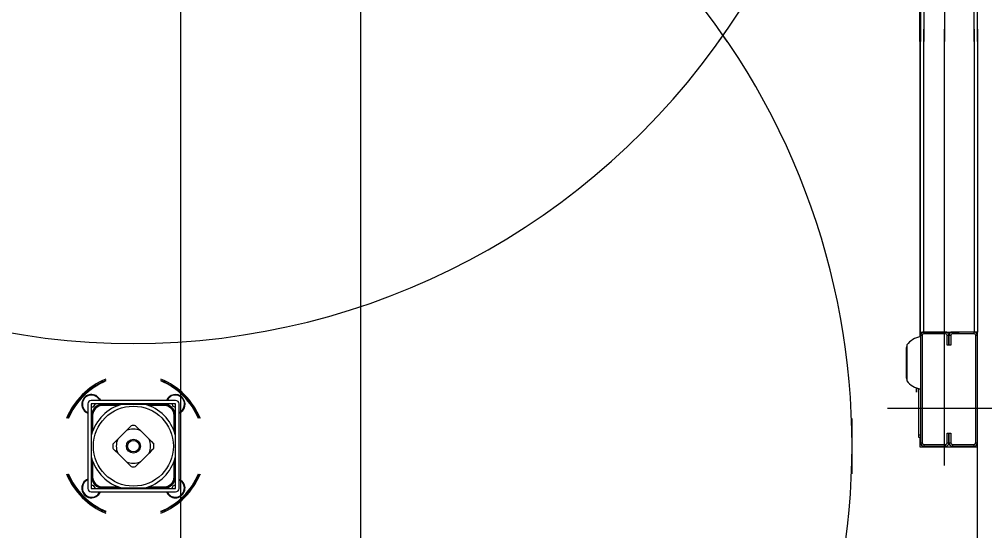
# Model space of a CAD drawing. Extents: x -264205 to -263659, y -1242401 to -1241986.
# Drawn here: x -263795.177 to -263794.373, y -1242185.795 to -1242185.369 of the extents above; entities that cross this region are included whole.
import ezdxf

# ---------------------------------------------------------------- set-up
doc = ezdxf.new("R2010")
doc.units = 0
doc.layers.add('PROJEKT_OBRUBNIKY_KOMUNIKACIE', color=7, linetype='Continuous')
doc.layers.add('SITUACIA_DSP_2D', color=7, linetype='Continuous')

msp = doc.modelspace()

# ---------------------------------------------------------------- linework, layer by layer
at = {"layer": 'PROJEKT_OBRUBNIKY_KOMUNIKACIE'}
msp.add_lwpolyline([(-263794.89278, -1242227.38224), (-263808.96776, -1242241.45725), (-263894.96779, -1242241.45725), (-263909.04274, -1242227.38224), (-263909.04274, -1242196.33267), (-263914.14281, -1242196.33267), (-263914.14281, -1242132.43268), (-263909.04274, -1242132.43268), (-263909.04274, -1242101.38224), (-263894.96779, -1242087.30722), (-263808.96776, -1242087.30722), (-263794.89278, -1242101.38224), (-263794.89278, -1242227.38224)], dxfattribs=at)
at = {"layer": 'SITUACIA_DSP_2D'}
for p, q in [((-263794.89279, -1242101.38223), (-263794.89279, -1242227.38224)), ((-263795.04279, -1242101.76909), (-263795.04281, -1242226.99542)), ((-263794.40645, -1242185.02411), (-263794.40645, -1242185.38726)), ((-263794.42688, -1242185.38726), (-263794.42688, -1242185.13137)), ((-263794.4264, -1242185.13526), (-263794.4264, -1242185.38726)), ((-263794.42355, -1242185.13526), (-263794.42355, -1242185.38726)), ((-263794.38175, -1242185.38726), (-263794.38175, -1242185.13526)), ((-263794.3789, -1242185.38726), (-263794.3789, -1242185.13526)), ((-263794.42688, -1242185.37726), (-263794.42688, -1242185.63316)), ((-263794.4264, -1242185.62926), (-263794.4264, -1242185.37726)), ((-263794.42355, -1242185.62926), (-263794.42355, -1242185.37726)), ((-263794.40645, -1242185.74041), (-263794.40645, -1242185.37726)), ((-263794.38175, -1242185.37726), (-263794.38175, -1242185.62926)), ((-263794.3789, -1242185.37726), (-263794.3789, -1242185.62926)), ((-263794.4264, -1242185.62926), (-263794.42355, -1242185.62926)), ((-263794.42498, -1242185.63211), (-263794.4264, -1242185.63211)), ((-263794.4264, -1242185.63211), (-263794.4264, -1242185.72141)), ((-263794.42498, -1242185.63211), (-263794.42498, -1242185.72141)), ((-263794.42355, -1242185.62926), (-263794.42355, -1242185.63069)), ((-263794.4055, -1242185.62926), (-263794.42355, -1242185.62926)), ((-263794.42355, -1242185.62926), (-263794.3941, -1242185.62926)), ((-263794.4055, -1242185.63069), (-263794.42355, -1242185.63069)), ((-263794.40265, -1242185.63211), (-263794.40408, -1242185.63211)), ((-263794.40408, -1242185.64019), (-263794.40408, -1242185.63211)), ((-263794.40265, -1242185.64019), (-263794.40265, -1242185.63211)), ((-263794.40123, -1242185.63211), (-263794.40265, -1242185.63211)), ((-263794.40265, -1242185.63211), (-263794.40265, -1242185.64019)), ((-263794.40123, -1242185.63211), (-263794.40123, -1242185.64019)), ((-263794.3998, -1242185.62926), (-263794.3998, -1242185.63069)), ((-263794.38175, -1242185.62926), (-263794.3998, -1242185.62926)), ((-263794.38175, -1242185.63069), (-263794.3998, -1242185.63069)), ((-263794.38175, -1242185.62926), (-263794.3884, -1242185.62926)), ((-263794.3789, -1242185.62926), (-263794.38175, -1242185.62926)), ((-263794.38175, -1242185.63069), (-263794.38175, -1242185.62926)), ((-263794.3789, -1242185.63211), (-263794.38033, -1242185.63211)), ((-263794.38033, -1242185.72141), (-263794.38033, -1242185.63211)), ((-263794.3789, -1242185.63211), (-263794.3789, -1242185.62926)), ((-263794.3789, -1242185.72141), (-263794.3789, -1242185.63211)), ((-263794.43799, -1242185.64149), (-263794.43812, -1242185.64213)), ((-263794.43812, -1242185.6677), (-263794.43812, -1242185.64213)), ((-263794.4378, -1242185.64115), (-263794.43799, -1242185.64149)), ((-263794.4378, -1242185.64), (-263794.4378, -1242185.66983)), ((-263794.40265, -1242185.64019), (-263794.40408, -1242185.64019)), ((-263794.40123, -1242185.64019), (-263794.40265, -1242185.64019)), ((-263794.43812, -1242185.6677), (-263794.43799, -1242185.66834)), ((-263794.43799, -1242185.66834), (-263794.4378, -1242185.66868)), ((-263794.42973, -1242185.67581), (-263794.42973, -1242185.67616)), ((-263794.42933, -1242185.67615), (-263794.42973, -1242185.67616)), ((-263794.42973, -1242185.6793), (-263794.42973, -1242185.67616)), ((-263794.42887, -1242185.67614), (-263794.42933, -1242185.67615)), ((-263794.42792, -1242185.67938), (-263794.42792, -1242185.67641)), ((-263794.42783, -1242185.71524), (-263794.42783, -1242185.67644)), ((-263795.11112, -1242185.68362), (-263795.11006, -1242185.68493)), ((-263795.1199, -1242185.68911), (-263795.1199, -1242185.75941)), ((-263795.04675, -1242185.68626), (-263795.11705, -1242185.68626)), ((-263795.04675, -1242185.68911), (-263795.11705, -1242185.68911)), ((-263795.11705, -1242185.68911), (-263795.11705, -1242185.75941)), ((-263795.11556, -1242185.69176), (-263795.11705, -1242185.6917)), ((-263795.11409, -1242185.68944), (-263795.11556, -1242185.69176)), ((-263795.11427, -1242185.68911), (-263795.11409, -1242185.68944)), ((-263795.11006, -1242185.68493), (-263795.10936, -1242185.68626)), ((-263795.10924, -1242185.68955), (-263795.10924, -1242185.68911)), ((-263795.10876, -1242185.68911), (-263795.10876, -1242185.68946)), ((-263795.10731, -1242185.6903), (-263795.10731, -1242185.68935)), ((-263795.10731, -1242185.68935), (-263795.09144, -1242185.68935)), ((-263795.09428, -1242185.6903), (-263795.10731, -1242185.6903)), ((-263795.09127, -1242185.68935), (-263795.08557, -1242185.68935)), ((-263795.08557, -1242185.68935), (-263795.08035, -1242185.68935)), ((-263795.08035, -1242185.68935), (-263795.07505, -1242185.68935)), ((-263795.07505, -1242185.68935), (-263795.07253, -1242185.68935)), ((-263795.07237, -1242185.68935), (-263795.05649, -1242185.68935)), ((-263795.05649, -1242185.6903), (-263795.06953, -1242185.6903)), ((-263795.05649, -1242185.6903), (-263795.05649, -1242185.68935)), ((-263795.05505, -1242185.68946), (-263795.05504, -1242185.68911)), ((-263795.05457, -1242185.68911), (-263795.05457, -1242185.68955)), ((-263795.04908, -1242185.69108), (-263795.04942, -1242185.68911)), ((-263795.04675, -1242185.69195), (-263795.04908, -1242185.69108)), ((-263795.04675, -1242185.75941), (-263795.04675, -1242185.68911)), ((-263795.0439, -1242185.75941), (-263795.0439, -1242185.68911)), ((-263795.1209, -1242185.69575), (-263795.1199, -1242185.69628)), ((-263795.11705, -1242185.69693), (-263795.11662, -1242185.69693)), ((-263795.1167, -1242185.69741), (-263795.11705, -1242185.6974)), ((-263795.11586, -1242185.69885), (-263795.11682, -1242185.69885)), ((-263795.11682, -1242185.71473), (-263795.11682, -1242185.69885)), ((-263795.11586, -1242185.69885), (-263795.11586, -1242185.71189)), ((-263795.04794, -1242185.71189), (-263795.04794, -1242185.69885)), ((-263795.04794, -1242185.69885), (-263795.04699, -1242185.69885)), ((-263795.04719, -1242185.69693), (-263795.04706, -1242185.69693)), ((-263795.04675, -1242185.6974), (-263795.0471, -1242185.69741)), ((-263795.04706, -1242185.69693), (-263795.04675, -1242185.69693)), ((-263795.04699, -1242185.69885), (-263795.04699, -1242185.71473)), ((-263794.35895, -1242185.69291), (-263794.45395, -1242185.69291)), ((-263795.08566, -1242185.70921), (-263795.08371, -1242185.70726)), ((-263795.0801, -1242185.70726), (-263795.07817, -1242185.70919)), ((-263794.4834, -1242185.7472), (-263794.4834, -1242185.70132)), ((-263795.11682, -1242185.71741), (-263795.11682, -1242185.71489)), ((-263795.09492, -1242185.71848), (-263795.08769, -1242185.71124)), ((-263795.08769, -1242185.71124), (-263795.08566, -1242185.70921)), ((-263795.07817, -1242185.70919), (-263795.07612, -1242185.71124)), ((-263795.07612, -1242185.71124), (-263795.06888, -1242185.71848)), ((-263795.04699, -1242185.71489), (-263795.04699, -1242185.71741)), ((-263794.4264, -1242185.71524), (-263794.42783, -1242185.71524)), ((-263794.42783, -1242185.71714), (-263794.42783, -1242185.71524)), ((-263794.40408, -1242185.71334), (-263794.40265, -1242185.71334)), ((-263794.40408, -1242185.72141), (-263794.40408, -1242185.71334)), ((-263794.40265, -1242185.71334), (-263794.40123, -1242185.71334)), ((-263794.40265, -1242185.72141), (-263794.40265, -1242185.71334)), ((-263794.40265, -1242185.71334), (-263794.40265, -1242185.72141)), ((-263794.40123, -1242185.71334), (-263794.40123, -1242185.72141)), ((-263795.11682, -1242185.72271), (-263795.11682, -1242185.71741)), ((-263795.11682, -1242185.72793), (-263795.11682, -1242185.72271)), ((-263795.09891, -1242185.72246), (-263795.09698, -1242185.72053)), ((-263795.09698, -1242185.72053), (-263795.09492, -1242185.71848)), ((-263795.06888, -1242185.71848), (-263795.06685, -1242185.72051)), ((-263795.06685, -1242185.72051), (-263795.0649, -1242185.72246)), ((-263795.04699, -1242185.71741), (-263795.04699, -1242185.72259)), ((-263795.04699, -1242185.72259), (-263795.04699, -1242185.72793)), ((-263794.4264, -1242185.71714), (-263794.42783, -1242185.71714)), ((-263794.42688, -1242185.71714), (-263794.42688, -1242185.72474)), ((-263794.42688, -1242185.72474), (-263794.3789, -1242185.72474)), ((-263794.4264, -1242185.72141), (-263794.42498, -1242185.72141)), ((-263794.42355, -1242185.72284), (-263794.42355, -1242185.72426)), ((-263794.42355, -1242185.72284), (-263794.4055, -1242185.72284)), ((-263794.42355, -1242185.72426), (-263794.4055, -1242185.72426)), ((-263794.4055, -1242185.72426), (-263794.4055, -1242185.72284)), ((-263794.40408, -1242185.72141), (-263794.40265, -1242185.72141)), ((-263794.40265, -1242185.72141), (-263794.40123, -1242185.72141)), ((-263794.3998, -1242185.72284), (-263794.3998, -1242185.72426)), ((-263794.3998, -1242185.72284), (-263794.38175, -1242185.72284)), ((-263794.3998, -1242185.72426), (-263794.38175, -1242185.72426)), ((-263794.38175, -1242185.72426), (-263794.38175, -1242185.72284)), ((-263794.38033, -1242185.72141), (-263794.3789, -1242185.72141)), ((-263794.3789, -1242185.72474), (-263794.3789, -1242185.72141)), ((-263794.3789, -1242186.23889), (-263794.3789, -1242185.72474)), ((-263795.11682, -1242185.73363), (-263795.11682, -1242185.72793)), ((-263795.09696, -1242185.72802), (-263795.09891, -1242185.72607)), ((-263795.09492, -1242185.73005), (-263795.09696, -1242185.72802)), ((-263795.08769, -1242185.73728), (-263795.09492, -1242185.73005)), ((-263795.06888, -1242185.73005), (-263795.07612, -1242185.73728)), ((-263795.06683, -1242185.72799), (-263795.06888, -1242185.73005)), ((-263795.0649, -1242185.72607), (-263795.06683, -1242185.72799)), ((-263795.04699, -1242185.72793), (-263795.04699, -1242185.73363)), ((-263795.11682, -1242185.74967), (-263795.11682, -1242185.7338)), ((-263795.11586, -1242185.73664), (-263795.11586, -1242185.74967)), ((-263795.08563, -1242185.73934), (-263795.08769, -1242185.73728)), ((-263795.08371, -1242185.74127), (-263795.08563, -1242185.73934)), ((-263795.07815, -1242185.73932), (-263795.0801, -1242185.74127)), ((-263795.07612, -1242185.73728), (-263795.07815, -1242185.73932)), ((-263795.04794, -1242185.74967), (-263795.04794, -1242185.73664)), ((-263795.04699, -1242185.7338), (-263795.04699, -1242185.74967)), ((-263795.11705, -1242185.75112), (-263795.1167, -1242185.75112)), ((-263795.11662, -1242185.7516), (-263795.11705, -1242185.7516)), ((-263795.11705, -1242185.75683), (-263795.1157, -1242185.75669)), ((-263795.11682, -1242185.74967), (-263795.11586, -1242185.74967)), ((-263795.1157, -1242185.75669), (-263795.1141, -1242185.75892)), ((-263795.04971, -1242185.75923), (-263795.04838, -1242185.75684)), ((-263795.04838, -1242185.75684), (-263795.04675, -1242185.75681)), ((-263795.04699, -1242185.74967), (-263795.04794, -1242185.74967)), ((-263795.04675, -1242185.7516), (-263795.04719, -1242185.7516)), ((-263795.0471, -1242185.75112), (-263795.04675, -1242185.75112)), ((-263795.0439, -1242185.75172), (-263795.04257, -1242185.75242)), ((-263795.04257, -1242185.75242), (-263795.04126, -1242185.75348)), ((-263795.11705, -1242185.75941), (-263795.04675, -1242185.75941)), ((-263795.11705, -1242185.76226), (-263795.04675, -1242185.76226)), ((-263795.1141, -1242185.75892), (-263795.11433, -1242185.75941)), ((-263795.10924, -1242185.75941), (-263795.10924, -1242185.75898)), ((-263795.10876, -1242185.75906), (-263795.10876, -1242185.75941)), ((-263795.10731, -1242185.75822), (-263795.09428, -1242185.75822)), ((-263795.10731, -1242185.75917), (-263795.10731, -1242185.75822)), ((-263795.09144, -1242185.75917), (-263795.10731, -1242185.75917)), ((-263795.08557, -1242185.75917), (-263795.09127, -1242185.75917)), ((-263795.08023, -1242185.75917), (-263795.08557, -1242185.75917)), ((-263795.07505, -1242185.75917), (-263795.08023, -1242185.75917)), ((-263795.07253, -1242185.75917), (-263795.07505, -1242185.75917)), ((-263795.05649, -1242185.75917), (-263795.07237, -1242185.75917)), ((-263795.06953, -1242185.75822), (-263795.05649, -1242185.75822)), ((-263795.05649, -1242185.75917), (-263795.05649, -1242185.75822)), ((-263795.05504, -1242185.75941), (-263795.05505, -1242185.75906)), ((-263795.05457, -1242185.75898), (-263795.05457, -1242185.75903)), ((-263795.05457, -1242185.75903), (-263795.05457, -1242185.75941)), ((-263795.04961, -1242185.75941), (-263795.04971, -1242185.75923))]:
    msp.add_line(p, q, dxfattribs=at)
for radius in [0.0333, 0.0058, 0.00485]:
    msp.add_circle((-263795.0819, -1242185.72426), radius, dxfattribs=at)
for centre, radius, start, end in [((-263795.0819, -1242185.04027), 0.5985, 324.56502, 215.43498), ((-263795.0819, -1242185.72427), 0.5985, 34.26896, 145.73104), ((-263795.0819, -1242185.72426), 0.5985, 144.56502, 35.43498), ((-263795.0819, -1242185.04026), 0.5985, 214.26896, 325.73104), ((-263794.42286, -1242185.65173), 0.019, 100.75587, 141.87121), ((-263794.42355, -1242185.63211), 0.00285, 90, 180), ((-263794.42355, -1242185.63211), 0.00143, 90, 180), ((-263794.4055, -1242185.63211), 0.00285, 0, 90), ((-263794.4055, -1242185.63211), 0.00143, 0, 90), ((-263794.3998, -1242185.63211), 0.00285, 90, 180), ((-263794.3998, -1242185.63211), 0.00143, 90, 180), ((-263794.38175, -1242185.63211), 0.00285, 0, 90), ((-263794.38175, -1242185.63211), 0.00143, 0, 90), ((-263795.0819, -1242185.72426), 0.06033, 112.3532, 157.64681), ((-263795.0819, -1242185.72426), 0.06033, 22.35319, 67.6468), ((-263795.0819, -1242185.72426), 0.05938, 112.73068, 157.26933), ((-263795.0819, -1242185.72426), 0.0589, 112.9244, 157.07559), ((-263795.0819, -1242185.72426), 0.05938, 44.99999, 67.26932), ((-263795.0819, -1242185.72426), 0.0589, 44.99999, 67.0756), ((-263794.42286, -1242185.6581), 0.019, 218.12879, 259.24413), ((-263795.11683, -1242185.68933), 0.00807, 44.99999, 247.66306), ((-263795.11683, -1242185.68933), 0.0076, 23.81631, 237.68075), ((-263795.04697, -1242185.68933), 0.00807, 44.99999, 157.66306), ((-263795.04697, -1242185.68933), 0.0076, 293.81633, 156.18369), ((-263795.04697, -1242185.68933), 0.00807, 292.33694, 44.99999), ((-263795.0819, -1242185.72426), 0.0589, 22.92441, 44.99999), ((-263795.0819, -1242185.72426), 0.05938, 22.73067, 44.99999), ((-263794.42792, -1242185.67928), 0.000095, 270, 0), ((-263795.11705, -1242185.68911), 0.00285, 90, 180), ((-263795.10731, -1242185.69885), 0.0095, 90, 180), ((-263795.0819, -1242185.72426), 0.03615, 105.02021, 164.97977), ((-263795.10731, -1242185.69885), 0.00855, 90, 180), ((-263795.0819, -1242185.72426), 0.03615, 15.02023, 74.97979), ((-263795.05649, -1242185.69885), 0.0095, 0, 90), ((-263795.05649, -1242185.69885), 0.00855, 0, 90), ((-263795.04675, -1242185.68911), 0.00285, 0, 90), ((-263795.0819, -1242185.72426), 0.0171, 83.94245, 96.05755), ((-263795.0819, -1242185.72426), 0.01425, 66.03947, 113.96053), ((-263795.0819, -1242185.72426), 0.0171, 173.94245, 186.05755), ((-263795.0819, -1242185.72426), 0.01425, 156.03949, 203.96051), ((-263795.0819, -1242185.72426), 0.01425, 336.03949, 23.96051), ((-263795.0819, -1242185.72426), 0.0171, 353.94245, 6.05755), ((-263794.42355, -1242185.72141), 0.00285, 180, 270), ((-263794.42355, -1242185.72141), 0.00143, 180, 270), ((-263794.4055, -1242185.72141), 0.00143, 270, 0), ((-263794.4055, -1242185.72141), 0.00285, 270, 0), ((-263794.3998, -1242185.72141), 0.00285, 180, 270), ((-263794.3998, -1242185.72141), 0.00143, 180, 270), ((-263794.38175, -1242185.72141), 0.00285, 270, 0), ((-263794.38175, -1242185.72141), 0.00143, 270, 0), ((-263795.0819, -1242185.72426), 0.03615, 195.02023, 254.97979), ((-263795.0819, -1242185.72426), 0.01425, 246.03947, 293.96053), ((-263795.0819, -1242185.72426), 0.03615, 285.02021, 344.97977), ((-263795.0819, -1242185.72426), 0.06033, 202.35319, 247.6468), ((-263795.0819, -1242185.72426), 0.05938, 202.73067, 247.26932), ((-263795.0819, -1242185.72426), 0.0589, 202.92441, 247.0756), ((-263795.0819, -1242185.72426), 0.0171, 263.94245, 276.05755), ((-263795.0819, -1242185.72426), 0.06033, 292.3532, 337.64681), ((-263795.0819, -1242185.72426), 0.0589, 292.9244, 337.07559), ((-263795.0819, -1242185.72426), 0.05938, 292.73068, 337.26933), ((-263795.11683, -1242185.75919), 0.00807, 112.33694, 337.66306), ((-263795.11683, -1242185.75919), 0.0076, 113.81633, 305.64554), ((-263795.10731, -1242185.74967), 0.0095, 180, 270), ((-263795.10731, -1242185.74967), 0.00855, 180, 270), ((-263795.05649, -1242185.74967), 0.00855, 270, 0), ((-263795.05649, -1242185.74967), 0.0095, 270, 0), ((-263795.04697, -1242185.75919), 0.00807, 202.33694, 44.99999), ((-263795.04697, -1242185.75919), 0.0076, 240.85024, 66.18367), ((-263795.11705, -1242185.75941), 0.00285, 180, 270), ((-263795.11683, -1242185.75919), 0.0076, 305.64554, 336.18369), ((-263795.04697, -1242185.75919), 0.0076, 203.81631, 240.85024), ((-263795.04675, -1242185.75941), 0.00285, 270, 0)]:
    msp.add_arc(centre, radius, start, end, dxfattribs=at)

doc.saveas('drawing.dxf')
